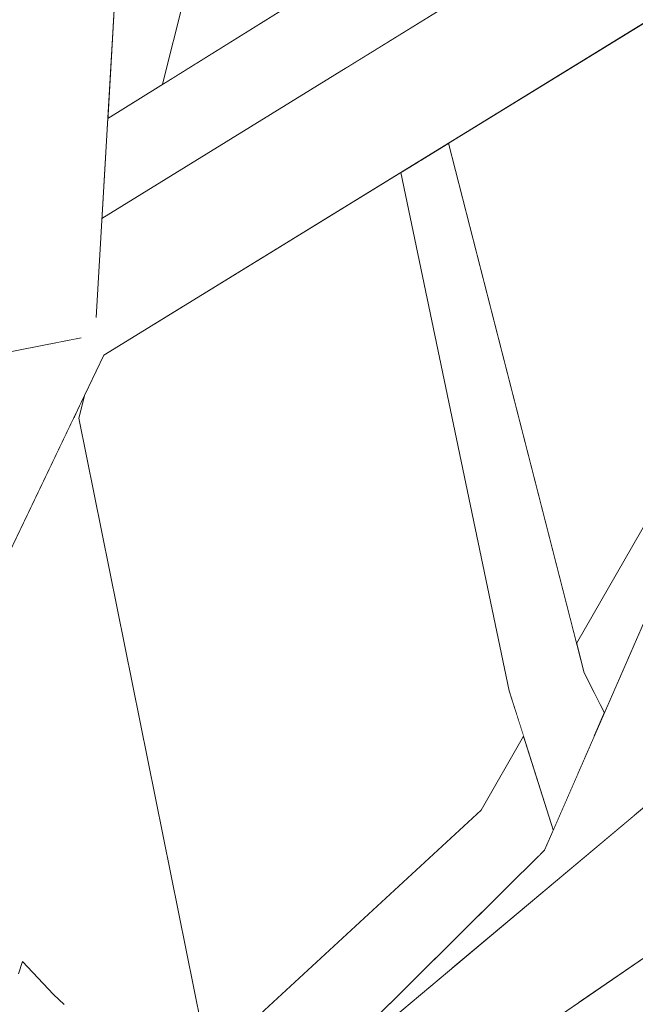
# Model space of a CAD drawing. Extents: x -289599 to -184549, y 66678 to 295474.
# Tile 479 of 656: x -250590 to -250545, y 71642 to 71715. Entities that reach past the tile are written whole.
import ezdxf

# ---------------------------------------------------------------- set-up
doc = ezdxf.new("R2010")
doc.units = 0
doc.header["$MEASUREMENT"] = 0
doc.linetypes.add('Wipeout_Contour', pattern=[1000, 0, -1000])
doc.layers.add('arch drzewa', color=8, linetype='Continuous')
doc.layers.add('Model drzwi', color=8, linetype='Continuous')
doc.layers.add('arch drzewa_Nr_Pióra__24', color=8, linetype='Continuous', lineweight=9)
doc.layers.add('arch drzewa_Nr_Pióra__4', color=8, linetype='Continuous', lineweight=9)

msp = doc.modelspace()

# ---------------------------------------------------------------- wipeouts: each hides what was drawn before it
at = {"color": 254, "linetype": 'Wipeout_Contour', "lineweight": 0, "ltscale": 1277856.535354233}
msp.add_wipeout([(-250579.871, 71710.258), (-250547.588, 71730.373), (-250548.35, 71733.553), (-250549.264, 71736.494), (-250578.649, 71715.133)], dxfattribs=at).dxf.layer = 'Model drzwi'
at = {"color": 254, "linetype": 'Wipeout_Contour', "lineweight": 0, "ltscale": 2044510.232087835}
msp.add_wipeout([(-250585.636, 71687.264), (-250586.078, 71685.501), (-250576.451, 71637.801), (-250556.243, 71656.419), (-250553.098, 71661.914), (-250554.16, 71665.275), (-250562.198, 71703.723), (-250584.242, 71690.171)], dxfattribs=at).dxf.layer = 'Model drzwi'

# ---------------------------------------------------------------- next in the draw order: wipeouts: each hides what was drawn before it
at = {"color": 254, "linetype": 'Wipeout_Contour', "lineweight": 0, "ltscale": 1789114.962739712}
msp.add_wipeout([(-250583.936, 71707.725), (-250579.871, 71710.258), (-250577.745, 71718.737), (-250580.263, 71718.917), (-250581.368, 71718.053), (-250582.726, 71718.874), (-250583.328, 71717.983)], dxfattribs=at).dxf.layer = 'arch drzewa'
at = {"color": 254, "linetype": 'Wipeout_Contour', "lineweight": 0, "ltscale": 2044215.391601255}
msp.add_wipeout([(-250509.982, 71656.419), (-250575.816, 71595.764), (-250572.053, 71593.263), (-250570.31, 71595.764), (-250549.81, 71609.842), (-250543.775, 71616.9), (-250544.529, 71617.545), (-250539.916, 71621.413)], dxfattribs=at).dxf.layer = 'arch drzewa'
at = {"color": 254, "linetype": 'Wipeout_Contour', "lineweight": 0, "ltscale": 1022196.227106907}
msp.add_wipeout([(-250558.669, 71705.892), (-250549.167, 71668.783), (-250537.651, 71688.904), (-250543.897, 71714.973)], dxfattribs=at).dxf.layer = 'Model drzwi'

# ---------------------------------------------------------------- next in the draw order: wipeouts: each hides what was drawn before it
at = {"color": 254, "linetype": 'Wipeout_Contour', "lineweight": 0, "ltscale": 766638.616937}
msp.add_wipeout([(-250566.542, 71711.311), (-250510.45, 71745.925), (-250515.339, 71750.466)], dxfattribs=at).dxf.layer = 'arch drzewa'
at = {"color": 254, "linetype": 'Wipeout_Contour', "lineweight": 0, "ltscale": 1277691.20236945}
msp.add_wipeout([(-250547.404, 71664.234), (-250547.106, 71663.646), (-250536.326, 71688.349), (-250537.503, 71688.289), (-250537.506, 71688.299)], dxfattribs=at).dxf.layer = 'arch drzewa'
at = {"color": 254, "linetype": 'Wipeout_Contour', "lineweight": 0, "ltscale": 1022306.128736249}
msp.add_wipeout([(-250586.479, 71685.504), (-250593.524, 71670.804), (-250574.499, 71628.13), (-250586.078, 71685.501)], dxfattribs=at).dxf.layer = 'arch drzewa'
at = {"color": 254, "linetype": 'Wipeout_Contour', "lineweight": 0, "ltscale": 766469.600305}
msp.add_wipeout([(-250557.607, 71589.846), (-250477.035, 71648.107), (-250481.99, 71656.419)], dxfattribs=at).dxf.layer = 'arch drzewa'

# ---------------------------------------------------------------- next in the draw order: wipeouts: each hides what was drawn before it
at = {"color": 254, "linetype": 'Wipeout_Contour', "lineweight": 0, "ltscale": 1277860.963381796}
msp.add_wipeout([(-250583.936, 71707.725), (-250584.376, 71700.306), (-250576.861, 71704.943), (-250566.542, 71711.311), (-250515.339, 71750.466)], dxfattribs=at).dxf.layer = 'arch drzewa'
at = {"color": 254, "linetype": 'Wipeout_Contour', "lineweight": 0, "ltscale": 1277699.198028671}
msp.add_wipeout([(-250549.167, 71668.783), (-250548.611, 71666.613), (-250547.404, 71664.234), (-250537.506, 71688.299), (-250537.651, 71688.904)], dxfattribs=at).dxf.layer = 'arch drzewa'
at = {"color": 254, "linetype": 'Wipeout_Contour', "lineweight": 0, "ltscale": 766748.998104}
msp.add_wipeout([(-250586.134, 71686.224), (-250586.078, 71685.501), (-250585.635, 71687.264)], dxfattribs=at).dxf.layer = 'arch drzewa'
at = {"color": 254, "linetype": 'Wipeout_Contour', "lineweight": 0, "ltscale": 2555733.134474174}
msp.add_wipeout([(-250593.524, 71670.804), (-250596.677, 71664.223), (-250592.655, 71639.294), (-250592.598, 71640.715), (-250590.562, 71644.276), (-250590.267, 71645.212), (-250587.966, 71642.745), (-250587.164, 71642.008), (-250587.506, 71630.927), (-250574.499, 71628.13)], dxfattribs=at).dxf.layer = 'arch drzewa'
at = {"color": 254, "linetype": 'Wipeout_Contour', "lineweight": 0, "ltscale": 766541.089499}
msp.add_wipeout([(-250481.99, 71656.419), (-250570.31, 71595.764), (-250557.607, 71589.846)], dxfattribs=at).dxf.layer = 'arch drzewa'

# ---------------------------------------------------------------- next in the draw order: wipeouts: each hides what was drawn before it
at = {"color": 254, "linetype": 'Wipeout_Contour', "lineweight": 0, "ltscale": 766749.839372}
msp.add_wipeout([(-250586.134, 71686.224), (-250586.479, 71685.504), (-250586.078, 71685.501)], dxfattribs=at).dxf.layer = 'arch drzewa'
at = {"color": 254, "linetype": 'Wipeout_Contour', "lineweight": 0, "ltscale": 1022161.536594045}
msp.add_wipeout([(-250552.032, 71652.982), (-250551.552, 71653.459), (-250550.899, 71654.955), (-250551.039, 71655.398)], dxfattribs=at).dxf.layer = 'arch drzewa'
at = {"color": 254, "linetype": 'Wipeout_Contour', "lineweight": 0, "ltscale": 766456.312941}
msp.add_wipeout([(-250555.679, 71591.227), (-250471.461, 71650.308), (-250477.035, 71648.107)], dxfattribs=at).dxf.layer = 'arch drzewa'

# ---------------------------------------------------------------- next in the draw order: wipeouts: each hides what was drawn before it
at = {"color": 254, "linetype": 'Wipeout_Contour', "lineweight": 0, "ltscale": 2044728.419193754}
msp.add_wipeout([(-250595.893, 71693.199), (-250618.636, 71622.714), (-250617.9, 71619.937), (-250584.242, 71690.171), (-250587.792, 71691.094), (-250593.005, 71690.074), (-250593.921, 71690.581), (-250594.078, 71692.727)], dxfattribs=at).dxf.layer = 'arch drzewa'
at = {"color": 254, "linetype": 'Wipeout_Contour', "lineweight": 0, "ltscale": 766518.352394}
msp.add_wipeout([(-250477.035, 71648.107), (-250557.607, 71589.846), (-250555.679, 71591.227)], dxfattribs=at).dxf.layer = 'arch drzewa'

# ---------------------------------------------------------------- next in the draw order: linework, layer by layer
at = {"layer": 'arch drzewa_Nr_Pióra__24', "linetype": 'Continuous'}
for p, q in [((-250590.562, 71644.276), (-250590.267, 71645.212)), ((-250587.966, 71642.745), (-250590.267, 71645.212)), ((-250587.164, 71642.008), (-250587.966, 71642.745))]:
    msp.add_line(p, q, dxfattribs=at)
at = {"layer": 'arch drzewa_Nr_Pióra__4', "linetype": 'Continuous'}
msp.add_line((-250586.078, 71685.501), (-250585.635, 71687.264), dxfattribs=at)

# ---------------------------------------------------------------- next in the draw order: wipeouts: each hides what was drawn before it
at = {"color": 254, "linetype": 'Wipeout_Contour', "lineweight": 0, "ltscale": 766623.649249}
msp.add_wipeout([(-250584.242, 71690.171), (-250496.769, 71743.945), (-250503.09, 71750.466)], dxfattribs=at).dxf.layer = 'arch drzewa'
at = {"color": 254, "linetype": 'Wipeout_Contour', "lineweight": 0, "ltscale": 1533306.964827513}
msp.add_wipeout([(-250575.632, 71633.745), (-250575.03, 71630.762), (-250573.784, 71631.807), (-250571.128, 71634.035), (-250554.644, 71650.391), (-250556.243, 71656.419)], dxfattribs=at).dxf.layer = 'arch drzewa'

# ---------------------------------------------------------------- next in the draw order: wipeouts: each hides what was drawn before it
at = {"color": 254, "linetype": 'Wipeout_Contour', "lineweight": 0, "ltscale": 1789029.467735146}
msp.add_wipeout([(-250587.792, 71691.094), (-250584.242, 71690.171), (-250503.09, 71750.466), (-250584.376, 71700.306), (-250584.807, 71693.052), (-250584.93, 71693.01), (-250585.988, 71691.446)], dxfattribs=at).dxf.layer = 'arch drzewa'
at = {"color": 254, "linetype": 'Wipeout_Contour', "lineweight": 0, "ltscale": 766661.198676}
msp.add_wipeout([(-250556.243, 71656.419), (-250576.451, 71637.801), (-250575.632, 71633.745)], dxfattribs=at).dxf.layer = 'arch drzewa'

# ---------------------------------------------------------------- next in the draw order: wipeouts: each hides what was drawn before it
at = {"color": 254, "linetype": 'Wipeout_Contour', "lineweight": 0, "ltscale": 1022382.620476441}
msp.add_wipeout([(-250580.154, 71771.496), (-250587.305, 71770.664), (-250584.93, 71693.01), (-250584.807, 71693.052)], dxfattribs=at).dxf.layer = 'arch drzewa'
at = {"color": 254, "linetype": 'Wipeout_Contour', "lineweight": 0, "ltscale": 1533256.985123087}
msp.add_wipeout([(-250553.098, 71661.914), (-250556.243, 71656.419), (-250554.644, 71650.391), (-250552.032, 71652.982), (-250551.039, 71655.398), (-250552.651, 71660.499)], dxfattribs=at).dxf.layer = 'arch drzewa'

# ---------------------------------------------------------------- next in the draw order: linework, layer by layer
at = {"layer": 'arch drzewa_Nr_Pióra__4', "linetype": 'Continuous'}
msp.add_line((-250579.871, 71710.258), (-250577.745, 71718.737), dxfattribs=at)

# ---------------------------------------------------------------- next in the draw order: wipeouts: each hides what was drawn before it
at = {"color": 254, "linetype": 'Wipeout_Contour', "lineweight": 0, "ltscale": 1022370.792608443}
msp.add_wipeout([(-250593.005, 71690.074), (-250585.988, 71691.446), (-250584.93, 71693.01), (-250587.305, 71770.664)], dxfattribs=at).dxf.layer = 'arch drzewa'
at = {"color": 254, "linetype": 'Wipeout_Contour', "lineweight": 0, "ltscale": 1788623.748211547}
msp.add_wipeout([(-250557.449, 71613.49), (-250551.769, 71617.919), (-250513.916, 71652.794), (-250515.194, 71654.492), (-250517.723, 71650.308), (-250532.009, 71640.286), (-250544.213, 71627.907)], dxfattribs=at).dxf.layer = 'arch drzewa'

# ---------------------------------------------------------------- next in the draw order: linework, layer by layer
at = {"layer": 'arch drzewa_Nr_Pióra__4', "linetype": 'Continuous'}
msp.add_line((-250584.812, 71692.96), (-250580.154, 71771.496), dxfattribs=at)

# ---------------------------------------------------------------- next in the draw order: wipeouts: each hides what was drawn before it
at = {"color": 254, "linetype": 'Wipeout_Contour', "lineweight": 0, "ltscale": 766816.017289}
msp.add_wipeout([(-250593.005, 71690.074), (-250587.305, 71770.664), (-250590.471, 71773.265)], dxfattribs=at).dxf.layer = 'arch drzewa'
at = {"color": 254, "linetype": 'Wipeout_Contour', "lineweight": 0, "ltscale": 1022135.359201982}
msp.add_wipeout([(-250577.797, 71612.799), (-250578.842, 71607.942), (-250523.297, 71648.107), (-250528.252, 71656.419)], dxfattribs=at).dxf.layer = 'arch drzewa'

# ---------------------------------------------------------------- next in the draw order: linework, layer by layer
at = {"layer": 'arch drzewa_Nr_Pióra__4', "linetype": 'Continuous'}
for p, q in [((-250585.915, 71691.461), (-250593.005, 71690.074)), ((-250617.906, 71619.925), (-250584.242, 71690.171))]:
    msp.add_line(p, q, dxfattribs=at)

# ---------------------------------------------------------------- next in the draw order: wipeouts: each hides what was drawn before it
at = {"color": 254, "linetype": 'Wipeout_Contour', "lineweight": 0, "ltscale": 766624.913453}
msp.add_wipeout([(-250575.376, 71624.056), (-250577.797, 71612.799), (-250528.252, 71656.419)], dxfattribs=at).dxf.layer = 'arch drzewa'

# ---------------------------------------------------------------- next in the draw order: wipeouts: each hides what was drawn before it
at = {"color": 254, "linetype": 'Wipeout_Contour', "lineweight": 0, "ltscale": 1022122.874319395}
msp.add_wipeout([(-250578.844, 71607.932), (-250578.971, 71607.34), (-250517.723, 71650.308), (-250523.297, 71648.107)], dxfattribs=at).dxf.layer = 'arch drzewa'

# ---------------------------------------------------------------- next in the draw order: wipeouts: each hides what was drawn before it
at = {"color": 254, "linetype": 'Wipeout_Contour', "lineweight": 0, "ltscale": 1022154.432716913}
msp.add_wipeout([(-250558.528, 71644.601), (-250544.835, 71656.085), (-250544.814, 71656.108), (-250551.552, 71653.459)], dxfattribs=at).dxf.layer = 'arch drzewa'

# ---------------------------------------------------------------- next in the draw order: wipeouts: each hides what was drawn before it
at = {"color": 254, "linetype": 'Wipeout_Contour', "lineweight": 0, "ltscale": 766637.377409}
msp.add_wipeout([(-250551.552, 71653.459), (-250571.128, 71634.035), (-250558.528, 71644.601)], dxfattribs=at).dxf.layer = 'arch drzewa'
at = {"color": 254, "linetype": 'Wipeout_Contour', "lineweight": 0, "ltscale": 766588.076802}
msp.add_wipeout([(-250539.685, 71652.702), (-250549.142, 71642.072), (-250535.84, 71651.207)], dxfattribs=at).dxf.layer = 'arch drzewa'

# ---------------------------------------------------------------- next in the draw order: wipeouts: each hides what was drawn before it
at = {"color": 254, "linetype": 'Wipeout_Contour', "lineweight": 0, "ltscale": 766607.886309}
msp.add_wipeout([(-250523.035, 71718.804), (-250551.552, 71653.459), (-250544.814, 71656.108)], dxfattribs=at).dxf.layer = 'arch drzewa'
at = {"color": 254, "linetype": 'Wipeout_Contour', "lineweight": 0, "ltscale": 766601.659415}
msp.add_wipeout([(-250539.685, 71652.702), (-250554.914, 71638.108), (-250549.142, 71642.072)], dxfattribs=at).dxf.layer = 'arch drzewa'

# ---------------------------------------------------------------- next in the draw order: linework, layer by layer
at = {"layer": 'arch drzewa_Nr_Pióra__4', "linetype": 'Continuous'}
msp.add_line((-250583.936, 71707.725), (-250515.339, 71750.466), dxfattribs=at)

# ---------------------------------------------------------------- next in the draw order: wipeouts: each hides what was drawn before it
at = {"color": 254, "linetype": 'Wipeout_Contour', "lineweight": 0, "ltscale": 1022165.979706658}
msp.add_wipeout([(-250548.611, 71666.613), (-250552.217, 71667.984), (-250547.886, 71661.86), (-250547.106, 71663.646)], dxfattribs=at).dxf.layer = 'arch drzewa'
at = {"color": 254, "linetype": 'Wipeout_Contour', "lineweight": 0, "ltscale": 1022149.581960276}
msp.add_wipeout([(-250567.218, 71629.658), (-250554.914, 71638.108), (-250539.685, 71652.702), (-250543.958, 71656.82)], dxfattribs=at).dxf.layer = 'arch drzewa'

# ---------------------------------------------------------------- next in the draw order: wipeouts: each hides what was drawn before it
at = {"color": 254, "linetype": 'Wipeout_Contour', "lineweight": 0, "ltscale": 766624.495624}
msp.add_wipeout([(-250547.886, 71661.86), (-250552.217, 71667.984), (-250548.559, 71660.317)], dxfattribs=at).dxf.layer = 'arch drzewa'
at = {"color": 254, "linetype": 'Wipeout_Contour', "lineweight": 0, "ltscale": 1277743.948550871}
msp.add_wipeout([(-250575.376, 71624.056), (-250567.218, 71629.658), (-250543.958, 71656.82), (-250575.03, 71630.762), (-250574.499, 71628.13)], dxfattribs=at).dxf.layer = 'arch drzewa'

# ---------------------------------------------------------------- next in the draw order: linework, layer by layer
at = {"layer": 'arch drzewa_Nr_Pióra__4', "linetype": 'Continuous'}
for p, q in [((-250574.499, 71628.13), (-250586.078, 71685.501)), ((-250576.451, 71637.801), (-250556.243, 71656.419)), ((-250571.128, 71634.035), (-250551.552, 71653.459))]:
    msp.add_line(p, q, dxfattribs=at)

# ---------------------------------------------------------------- next in the draw order: wipeouts: each hides what was drawn before it
at = {"color": 254, "linetype": 'Wipeout_Contour', "lineweight": 0, "ltscale": 1022171.120910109}
msp.add_wipeout([(-250552.217, 71667.984), (-250554.16, 71665.275), (-250549.077, 71659.13), (-250548.559, 71660.317)], dxfattribs=at).dxf.layer = 'arch drzewa'

# ---------------------------------------------------------------- next in the draw order: wipeouts: each hides what was drawn before it
at = {"color": 254, "linetype": 'Wipeout_Contour', "lineweight": 0, "ltscale": 766669.443861}
msp.add_wipeout([(-250558.669, 71705.892), (-250560.749, 71704.614), (-250548.611, 71666.613)], dxfattribs=at).dxf.layer = 'arch drzewa'
at = {"color": 254, "linetype": 'Wipeout_Contour', "lineweight": 0, "ltscale": 766626.226012}
msp.add_wipeout([(-250549.077, 71659.13), (-250554.16, 71665.275), (-250550.899, 71654.955)], dxfattribs=at).dxf.layer = 'arch drzewa'

# ---------------------------------------------------------------- next in the draw order: linework, layer by layer
at = {"layer": 'arch drzewa_Nr_Pióra__4', "linetype": 'Continuous'}
for p, q in [((-250556.243, 71656.419), (-250553.098, 71661.914)), ((-250575.03, 71630.762), (-250543.958, 71656.82)), ((-250575.376, 71624.056), (-250528.252, 71656.419))]:
    msp.add_line(p, q, dxfattribs=at)

# ---------------------------------------------------------------- next in the draw order: wipeouts: each hides what was drawn before it
at = {"color": 254, "linetype": 'Wipeout_Contour', "lineweight": 0, "ltscale": 1022216.440428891}
msp.add_wipeout([(-250560.916, 71704.511), (-250552.217, 71667.984), (-250548.611, 71666.613), (-250560.749, 71704.614)], dxfattribs=at).dxf.layer = 'arch drzewa'

# ---------------------------------------------------------------- next in the draw order: linework, layer by layer
at = {"layer": 'arch drzewa_Nr_Pióra__4', "linetype": 'Continuous'}
for p, q in [((-250551.552, 71653.459), (-250523.035, 71718.804)), ((-250549.167, 71668.783), (-250537.651, 71688.904)), ((-250547.106, 71663.646), (-250548.611, 71666.613))]:
    msp.add_line(p, q, dxfattribs=at)

# ---------------------------------------------------------------- next in the draw order: wipeouts: each hides what was drawn before it
at = {"color": 254, "linetype": 'Wipeout_Contour', "lineweight": 0, "ltscale": 766675.978936}
msp.add_wipeout([(-250560.916, 71704.511), (-250562.09, 71703.789), (-250552.217, 71667.984)], dxfattribs=at).dxf.layer = 'arch drzewa'

# ---------------------------------------------------------------- next in the draw order: wipeouts: each hides what was drawn before it
at = {"color": 254, "linetype": 'Wipeout_Contour', "lineweight": 0, "ltscale": 1022223.398076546}
msp.add_wipeout([(-250562.198, 71703.723), (-250554.16, 71665.275), (-250552.217, 71667.984), (-250562.09, 71703.789)], dxfattribs=at).dxf.layer = 'arch drzewa'

# ---------------------------------------------------------------- next in the draw order: linework, layer by layer
at = {"layer": 'arch drzewa_Nr_Pióra__4', "linetype": 'Continuous'}
for p, q in [((-250584.376, 71700.306), (-250503.09, 71750.466)), ((-250584.242, 71690.171), (-250496.769, 71743.945)), ((-250548.611, 71666.613), (-250558.669, 71705.892)), ((-250554.16, 71665.275), (-250562.198, 71703.723)), ((-250550.899, 71654.955), (-250554.16, 71665.275))]:
    msp.add_line(p, q, dxfattribs=at)

doc.saveas('drawing.dxf')
